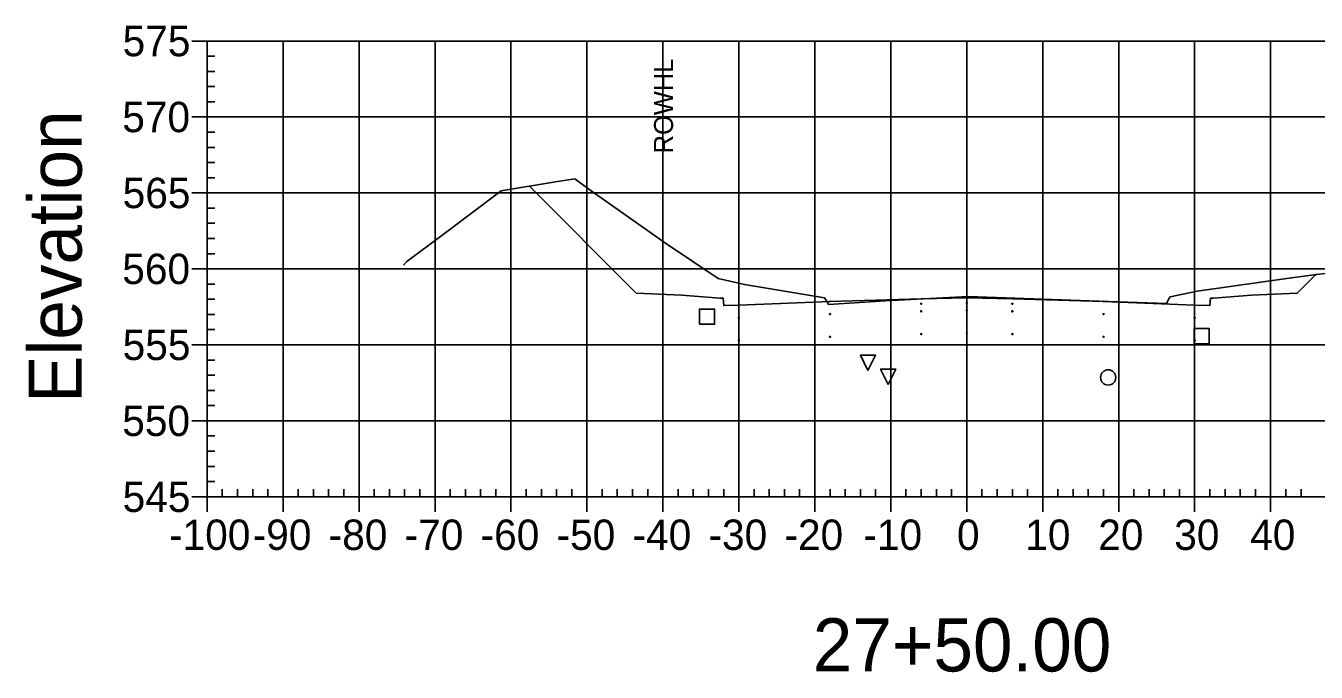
# Model space of a CAD drawing. Extents: x 708103 to 717568, y 374476 to 378707.
# Drawn here: x 710028.1 to 710198, y 377281.5 to 377366.6 of the extents above; entities that cross this region are included whole.
import ezdxf

# ---------------------------------------------------------------- set-up
doc = ezdxf.new("R2010")
doc.units = 0
for name, color, linetype in [('1', 7, 'Continuous'), ('10', 7, 'Continuous'), ('13', 7, 'Continuous'), ('14', 7, 'Continuous'), ('22', 7, 'Continuous'), ('4', 7, 'Continuous'), ('57', 7, 'Continuous'), ('60', 7, 'Continuous'), ('Existing', 7, 'Continuous'), ('XS_Right_of_Way', 7, 'Continuous')]:
    doc.layers.add(name, color=color, linetype=linetype)

msp = doc.modelspace()

# ---------------------------------------------------------------- linework, layer by layer
for points in [[(710145.93, 377329.99), (710146.03, 377329.99), (710146.03, 377330.09), (710145.93, 377330.09)], [(710151.93, 377330.11), (710152.03, 377330.11), (710152.03, 377330.21), (710151.93, 377330.21)], [(710151.93, 377329.11), (710152.03, 377329.11), (710152.03, 377329.21), (710151.93, 377329.21)], [(710157.93, 377329.99), (710158.03, 377329.99), (710158.03, 377330.09), (710157.93, 377330.09)], [(710121.93, 377328.15), (710122.03, 377328.15), (710122.03, 377328.25), (710121.93, 377328.25)], [(710133.93, 377328.63), (710134.03, 377328.63), (710134.03, 377328.73), (710133.93, 377328.73)], [(710145.93, 377328.99), (710146.03, 377328.99), (710146.03, 377329.09), (710145.93, 377329.09)], [(710157.93, 377328.99), (710158.03, 377328.99), (710158.03, 377329.09), (710157.93, 377329.09)], [(710169.93, 377328.63), (710170.03, 377328.63), (710170.03, 377328.73), (710169.93, 377328.73)], [(710181.93, 377328.15), (710182.03, 377328.15), (710182.03, 377328.25), (710181.93, 377328.25)], [(710145.93, 377325.99), (710146.03, 377325.99), (710146.03, 377326.09), (710145.93, 377326.09)], [(710151.93, 377326.11), (710152.03, 377326.11), (710152.03, 377326.21), (710151.93, 377326.21)], [(710157.93, 377325.99), (710158.03, 377325.99), (710158.03, 377326.09), (710157.93, 377326.09)], [(710121.93, 377325.15), (710122.03, 377325.15), (710122.03, 377325.25), (710121.93, 377325.25)], [(710133.93, 377325.63), (710134.03, 377325.63), (710134.03, 377325.73), (710133.93, 377325.73)], [(710169.93, 377325.63), (710170.03, 377325.63), (710170.03, 377325.73), (710169.93, 377325.73)], [(710181.93, 377325.15), (710182.03, 377325.15), (710182.03, 377325.25), (710181.93, 377325.25)]]:
    msp.add_lwpolyline(points, close=True)
at = {"layer": '1'}
for points in [[(710138.97, 377321.26), (710137.97, 377323.26), (710139.97, 377323.26)], [(710141.63, 377319.43), (710140.63, 377321.43), (710142.63, 377321.43)]]:
    msp.add_lwpolyline(points, close=True, dxfattribs=at)
at = {"layer": '10'}
msp.add_lwpolyline([(710116.78, 377327.34), (710118.78, 377327.34), (710118.78, 377329.34), (710116.78, 377329.34)], close=True, dxfattribs=at)
at = {"layer": '13'}
msp.add_circle((710170.6, 377320.34), 1, dxfattribs=at)
at = {"layer": '14'}
for points in [[(710094.41, 377345.51), (710094.41, 377345.56), (710094.41, 377345.51), (710094.36, 377345.51), (710094.41, 377345.51), (710094.41, 377345.46), (710094.41, 377345.51), (710094.46, 377345.51)], [(710197.92, 377333.87), (710197.92, 377333.92), (710197.92, 377333.87), (710197.87, 377333.87), (710197.92, 377333.87), (710197.92, 377333.82), (710197.92, 377333.87), (710197.97, 377333.87)], [(710121.98, 377329.87), (710121.98, 377329.92), (710121.98, 377329.87), (710121.93, 377329.87), (710121.98, 377329.87), (710121.98, 377329.82), (710121.98, 377329.87), (710122.03, 377329.87)], [(710133.98, 377330.35), (710133.98, 377330.4), (710133.98, 377330.35), (710133.93, 377330.35), (710133.98, 377330.35), (710133.98, 377330.3), (710133.98, 377330.35), (710134.03, 377330.35)], [(710151.98, 377330.83), (710151.98, 377330.88), (710151.98, 377330.83), (710151.93, 377330.83), (710151.98, 377330.83), (710151.98, 377330.78), (710151.98, 377330.83), (710152.03, 377330.83)], [(710169.98, 377330.35), (710169.98, 377330.4), (710169.98, 377330.35), (710169.93, 377330.35), (710169.98, 377330.35), (710169.98, 377330.3), (710169.98, 377330.35), (710170.03, 377330.35)], [(710181.98, 377329.87), (710181.98, 377329.92), (710181.98, 377329.87), (710181.93, 377329.87), (710181.98, 377329.87), (710181.98, 377329.82), (710181.98, 377329.87), (710182.03, 377329.87)]]:
    msp.add_lwpolyline(points, dxfattribs=at)
at = {"layer": '22'}
msp.add_lwpolyline([(710094.41, 377345.51), (710108.48, 377331.43), (710109.48, 377331.39), (710114.48, 377331.19), (710119.48, 377330.79), (710119.9, 377330.79), (710119.98, 377329.79), (710121.98, 377329.87), (710133.98, 377330.35), (710145.98, 377330.71), (710151.98, 377330.83), (710157.98, 377330.71), (710169.98, 377330.35), (710181.98, 377329.87), (710183.98, 377329.79), (710184.07, 377330.79), (710184.48, 377330.79), (710189.48, 377331.19), (710194.48, 377331.39), (710195.48, 377331.43), (710197.92, 377333.87)], dxfattribs=at)
at = {"layer": '4'}
msp.add_lwpolyline([(710181.9, 377324.77), (710183.9, 377324.77), (710183.9, 377326.77), (710181.9, 377326.77)], close=True, dxfattribs=at)
at = {"layer": '57'}
for p, q in [((710049.98, 377364.63), (710051.98, 377364.63)), ((710051.98, 377364.63), (710251.98, 377364.63)), ((710051.98, 377304.63), (710051.98, 377364.63)), ((710051.98, 377304.63), (710051.98, 377364.63)), ((710061.98, 377304.63), (710061.98, 377364.63)), ((710071.98, 377304.63), (710071.98, 377364.63)), ((710081.98, 377304.63), (710081.98, 377364.63)), ((710091.98, 377304.63), (710091.98, 377364.63)), ((710101.98, 377304.63), (710101.98, 377364.63)), ((710111.98, 377304.63), (710111.98, 377364.63)), ((710121.98, 377304.63), (710121.98, 377364.63)), ((710131.98, 377304.63), (710131.98, 377364.63)), ((710141.98, 377304.63), (710141.98, 377364.63)), ((710151.98, 377304.63), (710151.98, 377364.63)), ((710161.98, 377304.63), (710161.98, 377364.63)), ((710171.98, 377304.63), (710171.98, 377364.63)), ((710181.98, 377304.63), (710181.98, 377364.63)), ((710191.98, 377304.63), (710191.98, 377364.63)), ((710051.98, 377362.63), (710052.98, 377362.63)), ((710051.98, 377360.63), (710052.98, 377360.63)), ((710051.98, 377358.63), (710052.98, 377358.63)), ((710051.98, 377356.63), (710052.98, 377356.63)), ((710049.98, 377354.63), (710051.98, 377354.63)), ((710051.98, 377354.63), (710251.98, 377354.63)), ((710051.98, 377352.63), (710052.98, 377352.63)), ((710051.98, 377350.63), (710052.98, 377350.63)), ((710051.98, 377348.63), (710052.98, 377348.63)), ((710051.98, 377346.63), (710052.98, 377346.63)), ((710049.98, 377344.63), (710051.98, 377344.63)), ((710051.98, 377344.63), (710251.98, 377344.63)), ((710051.98, 377342.63), (710052.98, 377342.63)), ((710051.98, 377340.63), (710052.98, 377340.63)), ((710051.98, 377338.63), (710052.98, 377338.63)), ((710051.98, 377336.63), (710052.98, 377336.63)), ((710049.98, 377334.63), (710051.98, 377334.63)), ((710051.98, 377334.63), (710251.98, 377334.63)), ((710051.98, 377332.63), (710052.98, 377332.63)), ((710051.98, 377330.63), (710052.98, 377330.63)), ((710051.98, 377328.63), (710052.98, 377328.63)), ((710051.98, 377326.63), (710052.98, 377326.63)), ((710049.98, 377324.63), (710051.98, 377324.63)), ((710051.98, 377324.63), (710251.98, 377324.63)), ((710051.98, 377322.63), (710052.98, 377322.63)), ((710051.98, 377320.63), (710052.98, 377320.63)), ((710051.98, 377318.63), (710052.98, 377318.63)), ((710051.98, 377316.63), (710052.98, 377316.63)), ((710049.98, 377314.63), (710051.98, 377314.63)), ((710051.98, 377314.63), (710251.98, 377314.63)), ((710051.98, 377312.63), (710052.98, 377312.63)), ((710051.98, 377310.63), (710052.98, 377310.63)), ((710051.98, 377308.63), (710052.98, 377308.63)), ((710051.98, 377306.63), (710052.98, 377306.63)), ((710053.98, 377304.63), (710053.98, 377305.63)), ((710055.98, 377304.63), (710055.98, 377305.63)), ((710057.98, 377304.63), (710057.98, 377305.63)), ((710059.98, 377304.63), (710059.98, 377305.63)), ((710063.98, 377304.63), (710063.98, 377305.63)), ((710065.98, 377304.63), (710065.98, 377305.63)), ((710067.98, 377304.63), (710067.98, 377305.63)), ((710069.98, 377304.63), (710069.98, 377305.63)), ((710073.98, 377304.63), (710073.98, 377305.63)), ((710075.98, 377304.63), (710075.98, 377305.63)), ((710077.98, 377304.63), (710077.98, 377305.63)), ((710079.98, 377304.63), (710079.98, 377305.63)), ((710083.98, 377304.63), (710083.98, 377305.63)), ((710085.98, 377304.63), (710085.98, 377305.63)), ((710087.98, 377304.63), (710087.98, 377305.63)), ((710089.98, 377304.63), (710089.98, 377305.63)), ((710093.98, 377304.63), (710093.98, 377305.63)), ((710095.98, 377304.63), (710095.98, 377305.63)), ((710097.98, 377304.63), (710097.98, 377305.63)), ((710099.98, 377304.63), (710099.98, 377305.63)), ((710103.98, 377304.63), (710103.98, 377305.63)), ((710105.98, 377304.63), (710105.98, 377305.63)), ((710107.98, 377304.63), (710107.98, 377305.63)), ((710109.98, 377304.63), (710109.98, 377305.63)), ((710113.98, 377304.63), (710113.98, 377305.63)), ((710115.98, 377304.63), (710115.98, 377305.63)), ((710117.98, 377304.63), (710117.98, 377305.63)), ((710119.98, 377304.63), (710119.98, 377305.63)), ((710123.98, 377304.63), (710123.98, 377305.63)), ((710125.98, 377304.63), (710125.98, 377305.63)), ((710127.98, 377304.63), (710127.98, 377305.63)), ((710129.98, 377304.63), (710129.98, 377305.63)), ((710133.98, 377304.63), (710133.98, 377305.63)), ((710135.98, 377304.63), (710135.98, 377305.63)), ((710137.98, 377304.63), (710137.98, 377305.63)), ((710139.98, 377304.63), (710139.98, 377305.63)), ((710143.98, 377304.63), (710143.98, 377305.63)), ((710145.98, 377304.63), (710145.98, 377305.63)), ((710147.98, 377304.63), (710147.98, 377305.63)), ((710149.98, 377304.63), (710149.98, 377305.63)), ((710153.98, 377304.63), (710153.98, 377305.63)), ((710155.98, 377304.63), (710155.98, 377305.63)), ((710157.98, 377304.63), (710157.98, 377305.63)), ((710159.98, 377304.63), (710159.98, 377305.63)), ((710163.98, 377304.63), (710163.98, 377305.63)), ((710165.98, 377304.63), (710165.98, 377305.63)), ((710167.98, 377304.63), (710167.98, 377305.63)), ((710169.98, 377304.63), (710169.98, 377305.63)), ((710173.98, 377304.63), (710173.98, 377305.63)), ((710175.98, 377304.63), (710175.98, 377305.63)), ((710177.98, 377304.63), (710177.98, 377305.63)), ((710179.98, 377304.63), (710179.98, 377305.63)), ((710183.98, 377304.63), (710183.98, 377305.63)), ((710185.98, 377304.63), (710185.98, 377305.63)), ((710187.98, 377304.63), (710187.98, 377305.63)), ((710189.98, 377304.63), (710189.98, 377305.63)), ((710193.98, 377304.63), (710193.98, 377305.63)), ((710195.98, 377304.63), (710195.98, 377305.63)), ((710049.98, 377304.63), (710051.98, 377304.63)), ((710051.98, 377304.63), (710251.98, 377304.63)), ((710051.98, 377304.63), (710251.98, 377304.63)), ((710051.98, 377302.63), (710051.98, 377304.63)), ((710061.98, 377302.63), (710061.98, 377304.63)), ((710071.98, 377302.63), (710071.98, 377304.63)), ((710081.98, 377302.63), (710081.98, 377304.63)), ((710091.98, 377302.63), (710091.98, 377304.63)), ((710101.98, 377302.63), (710101.98, 377304.63)), ((710111.98, 377302.63), (710111.98, 377304.63)), ((710121.98, 377302.63), (710121.98, 377304.63)), ((710131.98, 377302.63), (710131.98, 377304.63)), ((710141.98, 377302.63), (710141.98, 377304.63)), ((710151.98, 377302.63), (710151.98, 377304.63)), ((710161.98, 377302.63), (710161.98, 377304.63)), ((710171.98, 377302.63), (710171.98, 377304.63)), ((710181.98, 377302.63), (710181.98, 377304.63)), ((710191.98, 377302.63), (710191.98, 377304.63))]:
    msp.add_line(p, q, dxfattribs=at)
at = {"layer": 'Existing'}
msp.add_lwpolyline([(710077.85, 377335.14), (710078.29, 377335.61), (710083.24, 377339.28), (710090.7, 377344.91), (710097.83, 377346.07), (710100.39, 377346.47), (710100.9, 377346.07), (710102.52, 377344.92), (710112.31, 377338), (710119.26, 377333.35), (710122.7, 377332.57), (710129.84, 377331.39), (710133.27, 377330.82), (710133.6, 377330.3), (710133.78, 377329.94), (710141.28, 377330.41), (710152.18, 377331.01), (710169.35, 377330.38), (710178.29, 377330.06), (710178.64, 377330.79), (710178.74, 377330.97), (710182.33, 377331.69), (710194.75, 377333.45), (710196.05, 377333.62), (710197.71, 377333.84), (710199.86, 377334.12)], dxfattribs=at)
at = {"layer": 'XS_Right_of_Way'}
msp.add_line((710111.99, 377348.09), (710111.99, 377338.09), dxfattribs=at)

# ---------------------------------------------------------------- texts
at = {"layer": '1'}
msp.add_text('27+50.00', height=7, dxfattribs=at).set_placement((710131.71, 377281.63))
at = {"layer": '14'}
for p in [(710109.45, 377331.34), (710194.45, 377331.34), (710109.45, 377330.67), (710114.45, 377330.47), (710189.45, 377330.47), (710194.45, 377330.67)]:
    msp.add_text('+', height=0.1, dxfattribs=at).set_placement(p)
at = {"layer": '57'}
for s, p in [('575', (710040.86, 377362.63)), ('570', (710040.81, 377352.63)), ('565', (710040.86, 377342.63)), ('560', (710040.81, 377332.63)), ('555', (710040.86, 377322.63)), ('550', (710040.81, 377312.63)), ('545', (710040.86, 377302.63)), ('-100', (710046.97, 377297.63)), ('-90', (710057.98, 377297.63)), ('-80', (710067.98, 377297.63)), ('-70', (710077.98, 377297.63)), ('-60', (710087.98, 377297.63)), ('-50', (710097.98, 377297.63)), ('-40', (710107.98, 377297.63)), ('-30', (710117.98, 377297.63)), ('-20', (710127.98, 377297.63)), ('-10', (710138.37, 377297.63)), ('0', (710150.69, 377297.63)), ('10', (710159.68, 377297.63)), ('20', (710169.29, 377297.63)), ('30', (710179.29, 377297.63)), ('40', (710189.29, 377297.63))]:
    msp.add_text(s, height=4, dxfattribs=at).set_placement(p)
at = {"layer": '60'}
msp.add_text('Elevation', height=7, rotation=90, dxfattribs=at).set_placement((710035.48, 377316.99))
at = {"layer": 'XS_Right_of_Way'}
msp.add_text('ROWHL', height=2.5, rotation=90, dxfattribs=at).set_placement((710113.31, 377349.85))

doc.saveas('drawing.dxf')
